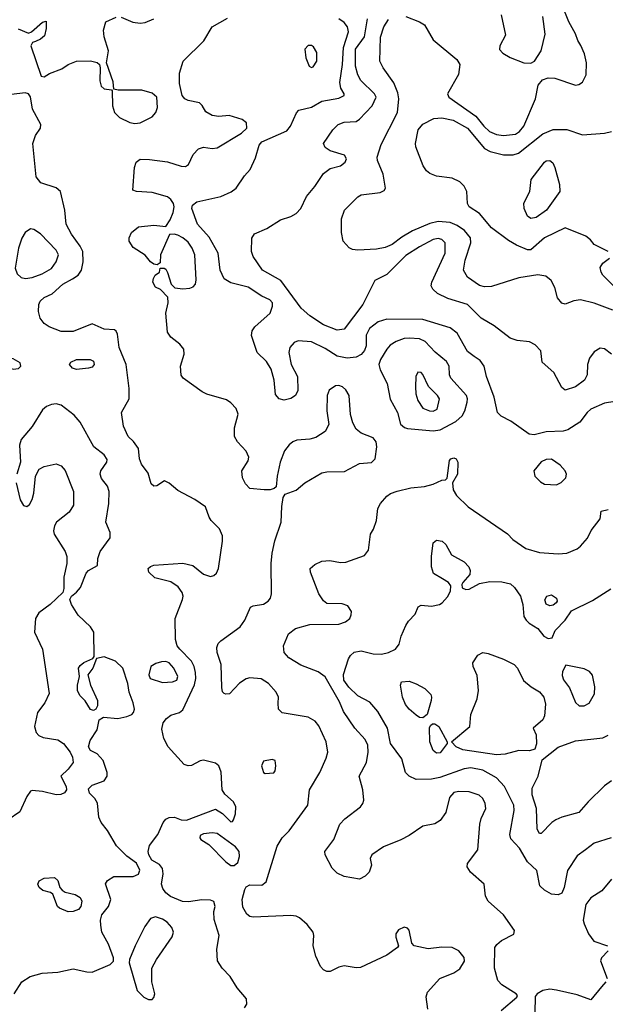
# Model space of a CAD drawing. Extents: x 1173029 to 1307123, y 522559 to 678521.
# Tile 374 of 623: x 1257903 to 1261319, y 571124 to 576867. Entities that reach past the tile are written whole.
import ezdxf

# ---------------------------------------------------------------- set-up
doc = ezdxf.new("R2010")
doc.units = 0

msp = doc.modelspace()

# ---------------------------------------------------------------- linework, layer by layer
at = {"layer": '0CON10XD'}
for points in [[(1260155, 576885.4), (1260235.7, 576855), (1260265, 576837.7), (1260315, 576749.6), (1260452.2, 576635), (1260470.4, 576605), (1260462.6, 576547.4), (1260399.4, 576435), (1260405.6, 576415), (1260563.7, 576303.7), (1260610.8, 576245), (1260644.5, 576215), (1260685, 576197.1), (1260725, 576191.1), (1260795, 576199.1), (1260818.2, 576215), (1260842.9, 576245), (1260912.7, 576405), (1260926.7, 576485), (1260951.9, 576515), (1260985, 576527.1), (1261025, 576525.6), (1261145, 576484.5), (1261165, 576487.8), (1261186.7, 576503.3), (1261207.8, 576545), (1261208.5, 576615), (1261197.4, 576667.4), (1261175.4, 576715.4), (1261158.1, 576745), (1261146.2, 576785), (1261105.9, 576855), (1261065.3, 576955)], [(1260711.5, 576895), (1260736.6, 576776.6), (1260704.3, 576715), (1260702.5, 576692.5), (1260722, 576672), (1260765, 576645.7), (1260844.6, 576614.6), (1260885, 576613.1), (1260905.6, 576625), (1260944.5, 576685), (1260968, 576782), (1260953.8, 576885)], [(1257894.4, 576814.4), (1257955, 576787.5), (1257972.5, 576795), (1258035, 576852.5), (1258057.5, 576857.5), (1258058, 576815), (1258047, 576773), (1258025, 576753.8), (1257995, 576740), (1257977, 576733), (1257967.5, 576715), (1258027.7, 576537.7), (1258045, 576534), (1258076.5, 576553.5), (1258148.9, 576581.1), (1258186.2, 576605), (1258235, 576624.5), (1258316.3, 576626.3), (1258355, 576618), (1258368.8, 576605), (1258372.5, 576585), (1258370.7, 576510.7), (1258378.1, 576478.1), (1258395, 576464), (1258437.5, 576457.5), (1258441.7, 576451.7), (1258443.8, 576365), (1258456.7, 576325), (1258485.9, 576295.9), (1258545, 576268), (1258575, 576261.4), (1258605, 576264.3), (1258675, 576300), (1258697.5, 576325), (1258707.1, 576355), (1258702.9, 576415), (1258675, 576438.9), (1258615, 576456.2), (1258476.4, 576456.4), (1258451.7, 576461.7), (1258447.5, 576505), (1258409.2, 576615), (1258420, 576685), (1258395, 576767.5), (1258391.1, 576805), (1258405, 576853.8), (1258465, 576881.4)], [(1258495, 576881.4), (1258562, 576852), (1258605, 576846.5), (1258635, 576851.1), (1258685, 576871.4)], [(1260435, 571306.4), (1260470.2, 571329.8), (1260498.1, 571375), (1260496.4, 571396.4), (1260464, 571435), (1260425, 571455.6), (1260365, 571457.8), (1260285, 571447.1), (1260204.1, 571464.1), (1260189.5, 571479.5), (1260175.4, 571555.4), (1260165, 571568.6), (1260145, 571573.1), (1260112.2, 571557.8), (1260097.5, 571535), (1260097.5, 571515), (1260112.5, 571465), (1260107.5, 571455), (1260045, 571410), (1259891.1, 571338.9), (1259865, 571335.6), (1259795, 571348.6), (1259765, 571340.6), (1259715, 571315.7), (1259695, 571314.4), (1259675, 571324.4), (1259657.8, 571345), (1259630.6, 571405), (1259614.4, 571465), (1259619.2, 571525), (1259614, 571545), (1259579.1, 571589.1), (1259535, 571628.9), (1259515, 571638.5), (1259485, 571642.3), (1259265, 571631.1), (1259245, 571635.6), (1259228.8, 571648.8), (1259205, 571691.2), (1259201.2, 571735), (1259217, 571793), (1259225, 571808.1), (1259245, 571821.5), (1259315, 571819.5), (1259341.1, 571838.9), (1259404.5, 572045.5), (1259434.3, 572095), (1259474, 572136), (1259584.5, 572285), (1259594.3, 572375.7), (1259653.8, 572475), (1259690.9, 572559.1), (1259700, 572595), (1259691.1, 572655), (1259647.6, 572747.6), (1259625.7, 572775.7), (1259585, 572798.9), (1259434.1, 572824.1), (1259412.5, 572845), (1259410.5, 572879.5), (1259412.9, 572915), (1259398.1, 572945), (1259354.1, 572994.1), (1259311.3, 573021.3), (1259245, 573027.3), (1259225, 573022.7), (1259185, 572996.7), (1259126.2, 572935), (1259105, 572932), (1259095, 572936.7), (1259086.1, 572946.1), (1259081.2, 572971.2), (1259078.5, 573105), (1259054.5, 573175), (1259052.2, 573205), (1259061.4, 573228.6), (1259075.4, 573244.6), (1259188.6, 573325), (1259216.9, 573365), (1259250, 573440), (1259265, 573448.8), (1259325, 573458.1), (1259352, 573475), (1259366.4, 573493.6), (1259372.7, 573517.3), (1259369.5, 573695), (1259375.6, 573755), (1259392.2, 573827.8), (1259428.9, 573935), (1259432.1, 574027.9), (1259440.7, 574079.3), (1259451.2, 574098.8), (1259515, 574122), (1259566, 574165), (1259665, 574223.5), (1259695, 574230.5), (1259797.6, 574232.4), (1259885, 574277.5), (1259955, 574284), (1259976, 574305), (1259985.7, 574375), (1259982, 574405), (1259965, 574427.5), (1259895, 574455.8), (1259865, 574478.8), (1259847.1, 574515), (1259833.6, 574563.6), (1259824.4, 574675), (1259805, 574708), (1259786.2, 574725), (1259765, 574732.5), (1259745, 574730.8), (1259708.8, 574705), (1259695.8, 574675), (1259694.5, 574584.5), (1259705.8, 574505.8), (1259685.8, 574465), (1259631.1, 574428.9), (1259595, 574419.5), (1259520, 574415), (1259495.4, 574404.6), (1259475, 574387.1), (1259448.6, 574351.4), (1259421.9, 574285), (1259404.2, 574205), (1259398.3, 574141.7), (1259388.3, 574131.7), (1259365, 574123.8), (1259330, 574125), (1259245, 574131.4), (1259220.1, 574160.1), (1259203.1, 574195), (1259199.5, 574235), (1259236.3, 574293.7), (1259239.4, 574315), (1259225, 574350), (1259173.3, 574405), (1259156.7, 574435), (1259156.1, 574486.1), (1259176.7, 574565), (1259165, 574599.2), (1259135, 574632.9), (1259108.9, 574648.9), (1258995, 574682.5), (1258966.8, 574696.8), (1258856.7, 574775), (1258844.1, 574794.1), (1258840, 574845), (1258862.5, 574915), (1258860, 574945), (1258838, 574975), (1258784, 575015), (1258765.7, 575045), (1258754.5, 575155), (1258768.6, 575215), (1258767.5, 575247.5), (1258725, 575293.3), (1258695, 575307.5), (1258680, 575335), (1258683.3, 575356.7), (1258693.6, 575376.4), (1258717.5, 575395), (1258721.7, 575418.3), (1258745, 575417.5), (1258755, 575412.5), (1258765, 575392.5), (1258786.2, 575325), (1258807.5, 575302.5), (1258855, 575297.5), (1258895, 575300.8), (1258915, 575308.8), (1258927.5, 575325), (1258931.4, 575348.6), (1258925.3, 575495), (1258909.3, 575535), (1258885, 575570), (1258855, 575594.4), (1258825, 575609.2), (1258803.9, 575616.1), (1258776.2, 575613.8), (1258724, 575495), (1258721.7, 575448.3), (1258705, 575437.5), (1258685, 575441.2), (1258665, 575453.8), (1258635, 575493.8), (1258565, 575537.5), (1258540.6, 575575), (1258541.1, 575595), (1258555.4, 575624.6), (1258595, 575658.6), (1258685, 575668.9), (1258755, 575660), (1258781.5, 575698.5), (1258798.4, 575741.6), (1258803.3, 575775), (1258799.2, 575795), (1258785, 575818.2), (1258765, 575833.9), (1258675, 575859.4), (1258585, 575863.8), (1258563, 575873), (1258572.5, 576005), (1258581.4, 576035), (1258605, 576054.2), (1258660.9, 576050.9), (1258765, 576038.5), (1258845, 576011.5), (1258869.5, 576010.5), (1258887.7, 576022.3), (1258915, 576080), (1258945.9, 576114.1), (1258975, 576123.5), (1259025, 576114.5), (1259055, 576118.5), (1259197.1, 576205), (1259227.1, 576235), (1259225.8, 576265), (1259201.2, 576285), (1259125, 576307.5), (1259065, 576302.5), (1259025, 576307.1), (1258988.8, 576328.8), (1258966.8, 576366.8), (1258950.9, 576380.9), (1258885, 576395.4), (1258866.9, 576405), (1258851.1, 576425), (1258834.6, 576495), (1258835.5, 576555), (1258855.6, 576625), (1258977.3, 576742.7), (1259025.2, 576824.8), (1259114.2, 576875)], [(1259166.2, 575885), (1259214.2, 575955.8), (1259247.7, 575992.3), (1259278.7, 576061.3), (1259299.1, 576135), (1259315.7, 576154.3), (1259461.8, 576218.2), (1259481.8, 576245), (1259516.8, 576323.2), (1259531.7, 576338.3), (1259605, 576355.6), (1259665, 576390.9), (1259765, 576408.9), (1259795.8, 576425), (1259795.7, 576435), (1259776.7, 576466.7), (1259770.9, 576500.9), (1259786.6, 576605), (1259791, 576705), (1259821.8, 576795), (1259815.6, 576825), (1259795, 576850), (1259765, 576872)], [(1261355, 574916), (1261315, 574947.5), (1261288.3, 574951.7), (1261255, 574928.8), (1261226.6, 574893.4), (1261214.4, 574855), (1261212.9, 574795), (1261198.1, 574765), (1261146, 574725), (1261085, 574705.7), (1261065, 574720.8), (1261019.3, 574809.3), (1260951.2, 574868.8), (1260942.9, 574935), (1260910.9, 574970.9), (1260877, 574987), (1260805.4, 574995.4), (1260765, 575008.9), (1260670.9, 575080.9), (1260595, 575125.6), (1260515, 575205.5), (1260400.2, 575240.2), (1260340.5, 575270.5), (1260312, 575295), (1260304.2, 575315), (1260306.9, 575335), (1260385.3, 575505), (1260385.6, 575565), (1260365, 575585.4), (1260345, 575589.6), (1260315, 575585.3), (1260235, 575542.3), (1260155, 575490.4), (1260045, 575380), (1259975, 575346), (1259903.9, 575206.1), (1259795, 575062.5), (1259755, 575056.2), (1259675, 575087.7), (1259595, 575139.1), (1259545.6, 575185), (1259425.6, 575345.6), (1259318.5, 575405), (1259264.4, 575485), (1259254.4, 575515), (1259257, 575593), (1259271.9, 575618.1), (1259345, 575649.6), (1259425, 575699.5), (1259485, 575719.1), (1259515, 575735.6), (1259542.5, 575765), (1259575.4, 575834.6), (1259625, 575894.3), (1259675, 575970), (1259715, 575998), (1259775, 576014.2), (1259802, 576035), (1259810, 576055), (1259796.8, 576076.8), (1259715, 576102), (1259685, 576121.2), (1259676, 576145), (1259729.4, 576225), (1259761.4, 576255), (1259795, 576269.6), (1259865, 576273.1), (1259885, 576285.6), (1259958.2, 576365), (1259982.9, 576415), (1259972.3, 576435), (1259892.5, 576512.5), (1259875.3, 576545), (1259862, 576595), (1259862.2, 576695), (1259913.9, 576766.1), (1259931.5, 576871.5)], [(1261362.1, 575172.1), (1261254.1, 575214.1), (1261175, 575232.1), (1261135, 575226.4), (1261085, 575206.7), (1261065, 575213.3), (1261040.9, 575245), (1261023.8, 575305), (1261002.5, 575345), (1260971.7, 575371.7), (1260925, 575378.2), (1260815, 575360.3), (1260655, 575310.8), (1260615, 575308.5), (1260585, 575317.1), (1260514.7, 575364.7), (1260492.1, 575405), (1260500.7, 575465), (1260534, 575565), (1260531.8, 575595), (1260497, 575637), (1260455, 575666.9), (1260415, 575684.7), (1260345, 575690), (1260295, 575678.2), (1260195, 575634.8), (1260131.4, 575598.6), (1260075, 575555.3), (1260035, 575538.4), (1259985, 575528.3), (1259875, 575521.5), (1259845, 575525.6), (1259825, 575535.7), (1259790, 575575), (1259780, 575625), (1259781.1, 575705), (1259798, 575755), (1259875, 575834), (1259895.7, 575844.3), (1260005, 575859.4), (1260029.1, 575870.9), (1260036.2, 575885), (1260022.3, 575965), (1259990.4, 576045), (1259988.2, 576065), (1260012, 576138), (1260106.9, 576325), (1260115.3, 576404.7), (1260109.5, 576439.5), (1260085, 576498.6), (1260023.1, 576585), (1260004.5, 576624.5), (1260008.5, 576765), (1260027.9, 576825), (1260055, 576867.1)], [(1259605, 576587.8), (1259615, 576591.1), (1259636.4, 576625), (1259635.5, 576675), (1259617.5, 576707.5), (1259605, 576715.5), (1259585, 576715.5), (1259566.7, 576695), (1259572.7, 576645), (1259592.5, 576595), (1259605, 576587.8)], [(1259215, 571102.5), (1259228.8, 571125), (1259226, 571155), (1259170.8, 571220.8), (1259130, 571285), (1259083.3, 571335), (1259057.6, 571377.6), (1259052.5, 571445), (1259065.6, 571525), (1259037.9, 571617.9), (1259035.6, 571664.4), (1259042.5, 571695), (1259035, 571723.3), (1259015, 571732), (1258965, 571732.5), (1258888.3, 571721.7), (1258853.3, 571723.3), (1258782.6, 571752.6), (1258755, 571774.3), (1258738.5, 571798.5), (1258730.8, 571825), (1258740.4, 571885), (1258736.5, 571915), (1258718.3, 571938.3), (1258674.7, 571965), (1258655.7, 571995), (1258651.5, 572015), (1258660.1, 572049.9), (1258709.6, 572115), (1258738.9, 572185), (1258755, 572203.6), (1258775, 572213.8), (1258805, 572214.6), (1258845, 572200.5), (1258875, 572197.3), (1259045, 572261.2), (1259086.8, 572236.8), (1259135, 572187.5), (1259145, 572190), (1259150.7, 572199.3), (1259162, 572235), (1259162.9, 572275), (1259150.8, 572305), (1259100.3, 572350.3), (1259083.8, 572375), (1259077.7, 572477.7), (1259063.9, 572513.9), (1259045, 572530), (1258975, 572547.5), (1258955, 572544), (1258905, 572515.8), (1258885, 572514.3), (1258862.6, 572522.6), (1258768.9, 572625), (1258743.2, 572675), (1258731.4, 572728.6), (1258740, 572765), (1258759.4, 572790.6), (1258785, 572810), (1258835, 572825.8), (1258855, 572841.2), (1258922.4, 572987.6), (1258930.4, 573025), (1258928.3, 573058.3), (1258920.8, 573095), (1258906, 573126), (1258836.2, 573195), (1258822.1, 573215), (1258811.4, 573251.4), (1258810.5, 573375), (1258852.5, 573485), (1258856, 573505), (1258851.2, 573525), (1258828.3, 573558.3), (1258785, 573588), (1258691.2, 573611.2), (1258656, 573645), (1258652, 573665), (1258665, 573678), (1258685, 573685.7), (1258855, 573697.5), (1258913.2, 573683.2), (1258975, 573632), (1259015, 573620), (1259035, 573624), (1259051.4, 573638.6), (1259062.7, 573665), (1259086.9, 573825), (1259086.1, 573856.1), (1259067.6, 573897.6), (1259020, 573945), (1259008, 573965), (1258985.9, 574025.9), (1258925, 574068.6), (1258825, 574120.8), (1258775, 574163.3), (1258746.7, 574176.7), (1258703, 574147), (1258685, 574146.7), (1258669.3, 574159.3), (1258652.7, 574222.7), (1258612.5, 574275), (1258602.5, 574305), (1258595.9, 574365.9), (1258566.8, 574406.8), (1258535.7, 574435.7), (1258509.2, 574495), (1258497.1, 574575), (1258541.9, 574655), (1258542.3, 574715), (1258524.6, 574855), (1258483.8, 574955), (1258473, 575033), (1258465, 575050), (1258455, 575057.5), (1258395, 575061.2), (1258325, 575092), (1258215, 575048.6), (1258145, 575048.6), (1258074.5, 575074.5), (1258045.5, 575095.5), (1258021.4, 575125), (1258013.1, 575165), (1258014.3, 575205), (1258021.4, 575225), (1258045, 575245.6), (1258093, 575267), (1258154.4, 575325), (1258210, 575355), (1258243.8, 575376.2), (1258263.2, 575405), (1258272.2, 575455), (1258270.4, 575515), (1258256.5, 575545), (1258205, 575615.7), (1258174.8, 575674.8), (1258165.4, 575755.4), (1258140.8, 575865), (1258116.6, 575886.6), (1258025.9, 575915.9), (1257999.9, 575949.9), (1257978.8, 576145), (1257995, 576191.2), (1258023.8, 576235), (1258026.2, 576255), (1257978, 576345), (1257965, 576417.5), (1257954.1, 576434.1), (1257935, 576440), (1257855, 576431.2)], [(1261255, 575556.2), (1261233.2, 575583.2), (1261205, 575604.3), (1261085, 575653.5), (1260964.4, 575595), (1260885, 575524.4), (1260865, 575524.4), (1260802, 575552), (1260755, 575578.6), (1260655, 575651.9), (1260585.4, 575735.4), (1260525, 575774.3), (1260515.6, 575795), (1260511.1, 575865), (1260496, 575896), (1260471.3, 575921.3), (1260425, 575942.3), (1260334.7, 575954.7), (1260295, 575970.6), (1260276, 575985), (1260255.7, 576015), (1260214.4, 576125), (1260212.2, 576145), (1260226.5, 576225), (1260255, 576257.3), (1260319.4, 576290.6), (1260365, 576293.6), (1260431.5, 576281.5), (1260515, 576233.4), (1260615, 576114.6), (1260648.2, 576098.2), (1260725, 576077.6), (1260781.2, 576078.8), (1260812, 576088), (1260955, 576200.4), (1261015, 576225.6), (1261095, 576227.1), (1261185.8, 576195.8), (1261314.6, 576204.6), (1261355, 576215.4)], [(1260885, 575706.9), (1260865, 575720.8), (1260846.2, 575765), (1260843.9, 575796.1), (1260878, 575865), (1260886.7, 575935), (1260965, 576035.8), (1260975, 576043.8), (1260995, 576046), (1261012.3, 576032.3), (1261024, 576005), (1261051.4, 575905), (1261054.2, 575865), (1260975.6, 575755), (1260915, 575713.1), (1260885, 575706.9)], [(1261375, 574639.2), (1261315, 574629.4), (1261235, 574594.4), (1261212.9, 574575), (1261170.5, 574519.5), (1261101.2, 574475), (1261072.4, 574467.6), (1260975, 574462.7), (1260905, 574445.4), (1260875, 574448.8), (1260767.5, 574525), (1260710.8, 574555), (1260689.4, 574575), (1260670.5, 574665), (1260625.6, 574785), (1260613.3, 574845), (1260589.8, 574879.8), (1260555, 574902.5), (1260515, 574931.1), (1260455, 575037.8), (1260415, 575069.1), (1260255, 575117.3), (1260045, 575120), (1259995, 575103.6), (1259943.8, 575065), (1259925, 575026.7), (1259924, 574965), (1259915, 574937.1), (1259895, 574913.3), (1259865, 574898), (1259812.9, 574892.9), (1259755, 574903.3), (1259685, 574948.2), (1259605, 574988.2), (1259527.3, 574992.7), (1259505, 574984), (1259479.2, 574955), (1259473.1, 574925), (1259485.6, 574855), (1259523.3, 574785), (1259525.4, 574704.6), (1259511.4, 574675), (1259485, 574656.7), (1259445, 574647.5), (1259416, 574655), (1259395, 574680), (1259387.8, 574765), (1259369.2, 574829.2), (1259342.5, 574872.5), (1259287.8, 574925), (1259254.3, 575025), (1259258.3, 575051.7), (1259274, 575075), (1259364, 575155), (1259378.1, 575195), (1259378.1, 575215), (1259362.4, 575232.4), (1259314.7, 575254.7), (1259235, 575306.4), (1259135, 575332.5), (1259095.7, 575355.7), (1259071.4, 575405), (1259060, 575505), (1259008.6, 575598.6), (1258940.3, 575675), (1258907.1, 575765), (1258911.1, 575785), (1258935.3, 575804.7), (1259075.3, 575834.7), (1259136.9, 575863.1), (1259166.2, 575885)], [(1257936.9, 575356.9), (1257975, 575363.1), (1258034.8, 575385.2), (1258087.8, 575415), (1258115.6, 575455), (1258129.1, 575495), (1258115, 575521.9), (1258025, 575618), (1257985, 575643.8), (1257965, 575646.2), (1257935, 575626.2), (1257915, 575593.3), (1257896.2, 575535), (1257877, 575417), (1257887.5, 575385), (1257912.2, 575362.2), (1257936.9, 575356.9)], [(1261335, 575513.8), (1261255, 575556.2)], [(1261366, 575315), (1261305, 575376.7), (1261294, 575395), (1261289.3, 575420.7), (1261304.1, 575445.9), (1261344, 575476)], [(1260315, 574467.8), (1260355, 574474), (1260446.5, 574523.5), (1260483.9, 574556.1), (1260500, 574585), (1260512.8, 574635), (1260515.3, 574655), (1260509.3, 574675), (1260418.2, 574775), (1260410.5, 574795), (1260407.3, 574845), (1260393.5, 574873.5), (1260327.3, 574927.3), (1260269, 574989), (1260235.2, 575005.2), (1260175, 575009.3), (1260145, 575007.1), (1260099.8, 574990.2), (1260065, 574968.2), (1260045, 574945.5), (1260008.1, 574885), (1259998.1, 574855), (1260005.3, 574825), (1260046.5, 574745), (1260063.1, 574653.1), (1260107.1, 574575), (1260125, 574507.5), (1260147.3, 574487.3), (1260165, 574482.5), (1260315, 574467.8)], [(1257865, 574827.5), (1257895, 574832), (1257908.8, 574845), (1257905, 574866), (1257865, 574889.2), (1257845, 574892), (1257835, 574886.2), (1257831.4, 574855), (1257845, 574836), (1257865, 574827.5)], [(1258235, 574826), (1258210, 574835), (1258193.8, 574855), (1258200.9, 574869.1), (1258235, 574884.2), (1258314.3, 574884.3), (1258333.8, 574875), (1258337.5, 574855), (1258325, 574840.8), (1258305, 574834.3), (1258235, 574826)], [(1260315, 574583.6), (1260339.2, 574595), (1260351.9, 574655), (1260340, 574675), (1260286.8, 574726.8), (1260255, 574798.1), (1260245, 574808.1), (1260225, 574810), (1260214.6, 574785.4), (1260211.4, 574725), (1260213.8, 574683.8), (1260224.7, 574645), (1260255, 574601.4), (1260293.3, 574585), (1260315, 574583.6)], [(1257871.4, 571185), (1257915, 571254), (1257963.6, 571286.4), (1258033.8, 571306.2), (1258125, 571311.5), (1258215, 571331.1), (1258295, 571312.9), (1258325, 571312.1), (1258430, 571355), (1258450, 571375), (1258449.2, 571395), (1258421.4, 571475), (1258382, 571545), (1258376, 571585), (1258374.2, 571615), (1258381.4, 571645), (1258420, 571695), (1258434.4, 571735), (1258404.2, 571825.8), (1258415, 571846.7), (1258451.2, 571868.8), (1258565, 571870), (1258595, 571883.3), (1258604.5, 571905.5), (1258585, 571946.7), (1258527.6, 571987.6), (1258468.3, 572048.3), (1258415, 572138), (1258378, 572185), (1258364.2, 572215), (1258357.3, 572297.3), (1258341.2, 572325), (1258310, 572355), (1258305, 572380), (1258325, 572401.2), (1258395, 572426.7), (1258413.8, 572455), (1258413.8, 572475), (1258390, 572545), (1258354.1, 572584.1), (1258316.7, 572605), (1258304, 572625), (1258313.3, 572663.3), (1258354.2, 572725), (1258366.2, 572783.8), (1258392.3, 572797.7), (1258475, 572791.1), (1258527.8, 572802.2), (1258558, 572815), (1258567.5, 572825), (1258572.5, 572845), (1258565, 572882.5), (1258541.2, 572945), (1258533.8, 572995), (1258503.8, 573085), (1258462, 573125), (1258395, 573150), (1258350, 573140), (1258330, 573085), (1258300, 573045), (1258316.7, 572985), (1258356.2, 572895), (1258356.2, 572865), (1258346.7, 572845), (1258333, 572837), (1258315, 572843.3), (1258284.1, 572894.1), (1258253.3, 572925), (1258240, 572955), (1258240, 572985), (1258252.5, 573035), (1258246.7, 573085), (1258255, 573100), (1258277, 573117), (1258330, 573140), (1258337.5, 573152.5), (1258336, 573295), (1258315.4, 573325.4), (1258243.9, 573393.9), (1258204.2, 573455), (1258196, 573485), (1258205.7, 573504.3), (1258235, 573527.5), (1258256.7, 573555), (1258290.6, 573639.4), (1258305, 573653.8), (1258357, 573683), (1258358.8, 573725), (1258372, 573765), (1258430.8, 573845), (1258430.8, 573875), (1258405.9, 573935.9), (1258422.7, 574045), (1258425.5, 574115), (1258414.4, 574145), (1258380.9, 574190.9), (1258373.3, 574215), (1258376.9, 574235), (1258410.4, 574285), (1258412.2, 574302.2), (1258395, 574328.9), (1258336.2, 574376.2), (1258255, 574519.2), (1258219.8, 574559.8), (1258145, 574617.5), (1258115, 574626.5), (1258088.3, 574621.7), (1258059.1, 574610.9), (1258035, 574590.8), (1257975, 574494.3), (1257911.9, 574418.1), (1257902.5, 574385), (1257906.7, 574285), (1257885.8, 574215)], [(1260711.7, 571088.3), (1260803.8, 571165), (1260806.2, 571175), (1260800, 571185), (1260715, 571237.1), (1260692.7, 571262.7), (1260673.6, 571335), (1260675.5, 571455), (1260686.6, 571473.4), (1260712.9, 571495), (1260785, 571532.2), (1260790, 571555), (1260724.5, 571645), (1260635.5, 571725), (1260620.5, 571755), (1260612.2, 571825), (1260531.9, 571895), (1260512.9, 571925), (1260515.8, 571945), (1260576, 572025), (1260587.1, 572175), (1260595, 572206.7), (1260621.9, 572265), (1260618.9, 572295), (1260605, 572324), (1260583.4, 572343.4), (1260525, 572363.1), (1260465, 572365.5), (1260435, 572358.6), (1260410.9, 572329.1), (1260388.1, 572241.9), (1260355, 572195.5), (1260325, 572176.9), (1260255, 572163.6), (1260175, 572107.5), (1260127.2, 572082.8), (1260025, 572042.2), (1259956.7, 571995), (1259948, 571975), (1259956, 571935), (1259942.5, 571895), (1259918.9, 571871.1), (1259885, 571854.4), (1259795, 571868.4), (1259755, 571888), (1259725, 571918.1), (1259684.3, 571995), (1259682.5, 572015), (1259735.5, 572085), (1259770.6, 572175), (1259799.5, 572205), (1259890.9, 572275), (1259905.4, 572295), (1259910.4, 572315), (1259905.5, 572375.5), (1259882.5, 572455), (1259925.4, 572535), (1259936.1, 572593.9), (1259932.9, 572635), (1259919, 572669), (1259857.5, 572735), (1259791.7, 572831.7), (1259767.8, 572887.8), (1259684.8, 573034.8), (1259645, 573063.1), (1259542.1, 573102.1), (1259473.9, 573143.9), (1259445.7, 573175), (1259441.9, 573215), (1259471.9, 573285), (1259511.2, 573315), (1259595, 573338.5), (1259765, 573341.5), (1259804, 573355), (1259828.6, 573375), (1259837.5, 573395), (1259838, 573415), (1259817.3, 573447.3), (1259785, 573460), (1259695, 573461.2), (1259675, 573476.7), (1259648.1, 573518.1), (1259598.6, 573645), (1259597.5, 573665), (1259625, 573690), (1259665, 573708.6), (1259713, 573713), (1259775, 573701.1), (1259805, 573703.1), (1259915, 573741.2), (1259937.3, 573772.7), (1259950, 573865), (1259966, 573896), (1259983.5, 573945), (1259991.8, 574015), (1260008.5, 574045), (1260045, 574088.1), (1260066.9, 574103.1), (1260105, 574116.5), (1260185, 574135.5), (1260265, 574144.4), (1260315, 574157.5), (1260365, 574180), (1260387.5, 574182.5), (1260397.5, 574192.5), (1260410, 574295), (1260417.5, 574305), (1260435, 574311.2), (1260450, 574305), (1260458.8, 574285), (1260456, 574215), (1260427.5, 574165), (1260432.5, 574125), (1260450.9, 574090.9), (1260520, 574025), (1260748.8, 573868.8), (1260778.8, 573835), (1260855, 573782.5), (1260935, 573758.2), (1261045, 573750.5), (1261095, 573755.6), (1261155, 573781.1), (1261175, 573795.7), (1261215, 573842), (1261237.5, 573887.5), (1261290, 573955), (1261295, 574000), (1261335, 574010)], [(1261035, 574154.4), (1261062.4, 574167.6), (1261088, 574195), (1261092.5, 574215), (1261084.2, 574235), (1261055, 574268), (1261005, 574302.9), (1260975, 574301.9), (1260945, 574287.1), (1260902.5, 574235), (1260907.1, 574205), (1260940.7, 574170.7), (1260965, 574157.3), (1261035, 574154.4)], [(1257882.9, 574165), (1257905.7, 574065.7), (1257925, 574033.3), (1257945, 574026.7), (1257960.5, 574039.5), (1257975, 574067.5), (1257985.6, 574105), (1257995.6, 574205), (1258017.1, 574245), (1258045, 574261.5), (1258115, 574276.9), (1258145, 574265.5), (1258168.1, 574238.1), (1258216.5, 574115), (1258216.7, 574035), (1258192.2, 573995), (1258118, 573935), (1258106, 573915), (1258100, 573885), (1258104, 573865), (1258168, 573765), (1258178.8, 573735), (1258178.8, 573695), (1258160.8, 573615), (1258160.5, 573549.5), (1258153.8, 573525), (1258081.1, 573455), (1258015, 573406.2), (1257994.5, 573374.5), (1257988.8, 573295), (1258035.5, 573195), (1258074.2, 572935.8), (1258048.7, 572881.3), (1258006, 572825), (1257990, 572745), (1257998.8, 572708.8), (1258015, 572691.2), (1258040.6, 572680.6), (1258125, 572665.9), (1258158.9, 572645), (1258196.9, 572595), (1258210, 572565), (1258214.2, 572535), (1258185.5, 572494.5), (1258143.3, 572455), (1258174.4, 572395), (1258175.5, 572374.5), (1258163.5, 572356.5), (1258142.8, 572347.2), (1258115, 572344.6), (1258035, 572365.8), (1257975, 572370), (1257965, 572366.7), (1257944.4, 572335), (1257903.1, 572246.9), (1257835, 572199.5)], [(1261353.8, 572095), (1261255, 572064.3), (1261203.8, 572025), (1261155, 571990), (1261098.1, 571905), (1261079.1, 571805), (1261065, 571771.2), (1261045, 571762), (1261005, 571767.1), (1260965, 571788.9), (1260937.8, 571815), (1260920.6, 571905), (1260865, 571955.4), (1260817.9, 572035), (1260768.4, 572088.4), (1260762.2, 572115), (1260787.5, 572255), (1260786.1, 572285), (1260731.5, 572395), (1260685.3, 572445.3), (1260605, 572490), (1260535, 572504), (1260495, 572497.8), (1260353, 572447), (1260305, 572436.7), (1260215, 572435.8), (1260175, 572453.8), (1260154, 572475), (1260131.5, 572555), (1260065.3, 572645.3), (1260048.5, 572735), (1259991.5, 572831.5), (1259946.3, 572886.3), (1259875, 572923.5), (1259823.7, 572973.7), (1259793.3, 573015), (1259791.7, 573048.3), (1259820.4, 573139.6), (1259831.8, 573158.2), (1259855, 573177.8), (1259895, 573186.4), (1259965, 573168.2), (1260013.5, 573166.5), (1260055, 573175.6), (1260095, 573196), (1260116, 573225), (1260128.3, 573271.7), (1260155.8, 573334.2), (1260170.6, 573359.4), (1260210.5, 573399.5), (1260228.3, 573441.7), (1260245, 573451.2), (1260305, 573445.6), (1260351.2, 573455), (1260368.1, 573465), (1260398.9, 573501.1), (1260415.8, 573534.2), (1260418.8, 573565), (1260404, 573585), (1260370, 573605), (1260317.1, 573637.1), (1260304.6, 573675), (1260304.6, 573735.4), (1260314.3, 573815), (1260335, 573830.8), (1260366.7, 573825), (1260388, 573805), (1260422, 573745), (1260495.5, 573705.5), (1260522.9, 573675), (1260530, 573655), (1260528.8, 573631.2), (1260488.8, 573585), (1260483, 573573), (1260485, 573552.5), (1260505, 573543.8), (1260525, 573546), (1260585, 573578), (1260645, 573590), (1260715, 573587.9), (1260765.4, 573575.4), (1260790, 573555), (1260823.6, 573503.6), (1260838.1, 573455), (1260844, 573385), (1260856.7, 573365), (1260875.9, 573345.9), (1260925.6, 573315.6), (1260960.5, 573270.5), (1260985, 573257.5), (1261008.3, 573261.7), (1261026.2, 573305), (1261084, 573365), (1261121.2, 573418.8), (1261245, 573478.1), (1261352.2, 573547.8)], [(1260995, 573448.8), (1260975, 573457.5), (1260966.4, 573483.6), (1260977.5, 573505), (1261005, 573511.2), (1261033.6, 573493.6), (1261037.5, 573475), (1261033.3, 573465), (1261015, 573451.2), (1260995, 573448.8)], [(1260685, 572579.5), (1260487.5, 572607.5), (1260449.2, 572625), (1260422.5, 572655), (1260528.5, 572745), (1260534.6, 572815), (1260572.1, 572905), (1260580, 572955), (1260572.5, 573042.5), (1260547.5, 573095), (1260545.6, 573115), (1260575, 573160.8), (1260605, 573175.6), (1260635, 573170.5), (1260725, 573136.4), (1260787.5, 573105), (1260806.7, 573085), (1260841.7, 573011.7), (1260885.9, 572975.9), (1260935.9, 572945.9), (1260961.1, 572915), (1260970, 572875), (1260964.5, 572805.5), (1260955, 572783.8), (1260897.5, 572735), (1260916.2, 572695), (1260917.7, 572642.3), (1260907.7, 572612.3), (1260877.5, 572602.5), (1260815, 572604.5), (1260735, 572582.8), (1260685, 572579.5)], [(1258735, 573001.6), (1258795, 573004.1), (1258819.4, 573015), (1258825.5, 573035), (1258802.7, 573085), (1258775.5, 573115), (1258755, 573122.5), (1258729.2, 573120.8), (1258697.7, 573112.3), (1258668, 573095), (1258656.2, 573045), (1258663.3, 573025), (1258735, 573001.6)], [(1261195, 572864.2), (1261225, 572880), (1261255.6, 572935), (1261258.9, 572975), (1261244.3, 573044.3), (1261226.7, 573065), (1261195, 573080), (1261088.3, 573101.7), (1261070, 573065), (1261068.3, 573041.7), (1261075, 573016.7), (1261109.3, 572969.3), (1261145, 572884), (1261167.5, 572865), (1261195, 572864.2)], [(1260255, 572794.2), (1260235, 572796.9), (1260215, 572809.4), (1260174.2, 572845), (1260153, 572873), (1260136.9, 572915), (1260123.8, 572985), (1260130, 573005), (1260175, 573008), (1260215, 572992.5), (1260265.4, 572965.4), (1260300.6, 572930.6), (1260305.7, 572915), (1260302.9, 572895), (1260279.2, 572815), (1260255, 572794.2)], [(1260335, 572588.8), (1260315, 572603.3), (1260295.7, 572655), (1260294.3, 572735.7), (1260299.2, 572750.8), (1260310.8, 572759.2), (1260325, 572759.2), (1260347.1, 572745), (1260397.5, 572655), (1260397.5, 572645), (1260355, 572591.2), (1260335, 572588.8)], [(1261355, 572427.1), (1261315, 572397.8), (1261218.7, 572305), (1261165, 572242.7), (1261065, 572215.6), (1261029.7, 572200.3), (1261006.2, 572185), (1260945, 572120), (1260935, 572120), (1260922.5, 572145), (1260918.5, 572265), (1260893.3, 572345), (1260892.7, 572385), (1260927.6, 572455), (1260950.3, 572549.7), (1261045, 572624.3), (1261145, 572660), (1261305, 572678.9), (1261335, 572693.8)], [(1259335, 572470), (1259385, 572473.3), (1259392.5, 572485), (1259396.2, 572515), (1259392.5, 572545), (1259375, 572551.2), (1259325, 572542), (1259313.1, 572515), (1259325, 572476.7), (1259335, 572470)], [(1259155, 571934.2), (1259175, 571951.2), (1259185.6, 571985), (1259182.9, 572015), (1259162, 572042), (1259055, 572120), (1259025, 572124.2), (1258975, 572118), (1258955, 572107.5), (1258953.3, 572095), (1258960, 572085), (1259005.9, 572055.9), (1259105, 571955.7), (1259135, 571934.2), (1259155, 571934.2)], [(1258185, 571662.5), (1258134.3, 571684.3), (1258124.2, 571695), (1258095.7, 571765.7), (1258082.5, 571775), (1258036.9, 571786.9), (1258015.6, 571805), (1258008.5, 571825), (1258016.2, 571843.8), (1258045, 571858.9), (1258105, 571863.3), (1258125.7, 571845.7), (1258138, 571805), (1258149.7, 571789.7), (1258168.7, 571778.7), (1258226.2, 571765), (1258255, 571747.1), (1258265.7, 571725), (1258260, 571695), (1258245, 571677.5), (1258215, 571664.2), (1258185, 571662.5)], [(1261355, 571853.5), (1261298.1, 571785), (1261235, 571744.3), (1261205.6, 571705), (1261190.8, 571615), (1261195, 571592.5), (1261222, 571535), (1261252.7, 571492.7), (1261332.5, 571465)], [(1258655, 571152), (1258675, 571152.5), (1258685, 571163.8), (1258690.6, 571185), (1258673.8, 571255), (1258674, 571335), (1258700, 571385), (1258792.3, 571517.7), (1258800.9, 571545), (1258790.8, 571570.8), (1258762.4, 571602.4), (1258735, 571619.5), (1258695, 571633.5), (1258665, 571623.3), (1258632, 571578), (1258577.1, 571465), (1258544, 571385), (1258541.2, 571365), (1258588.8, 571205), (1258627.5, 571165), (1258655, 571152)], [(1261336.7, 571435), (1261297.5, 571395), (1261291.7, 571378.3), (1261329.2, 571275)], [(1260283.8, 571095), (1260273.2, 571166.8), (1260281.9, 571195), (1260354.2, 571275), (1260435, 571306.4)], [(1261322.9, 571255), (1261297.1, 571225), (1261235, 571150), (1261155, 571178.5), (1261035, 571207.2), (1260995, 571211.3), (1260955, 571203.8), (1260920.8, 571185), (1260910.7, 571169.3), (1260908.7, 571075)]]:
    msp.add_lwpolyline(points, dxfattribs=at)

doc.saveas('drawing.dxf')
